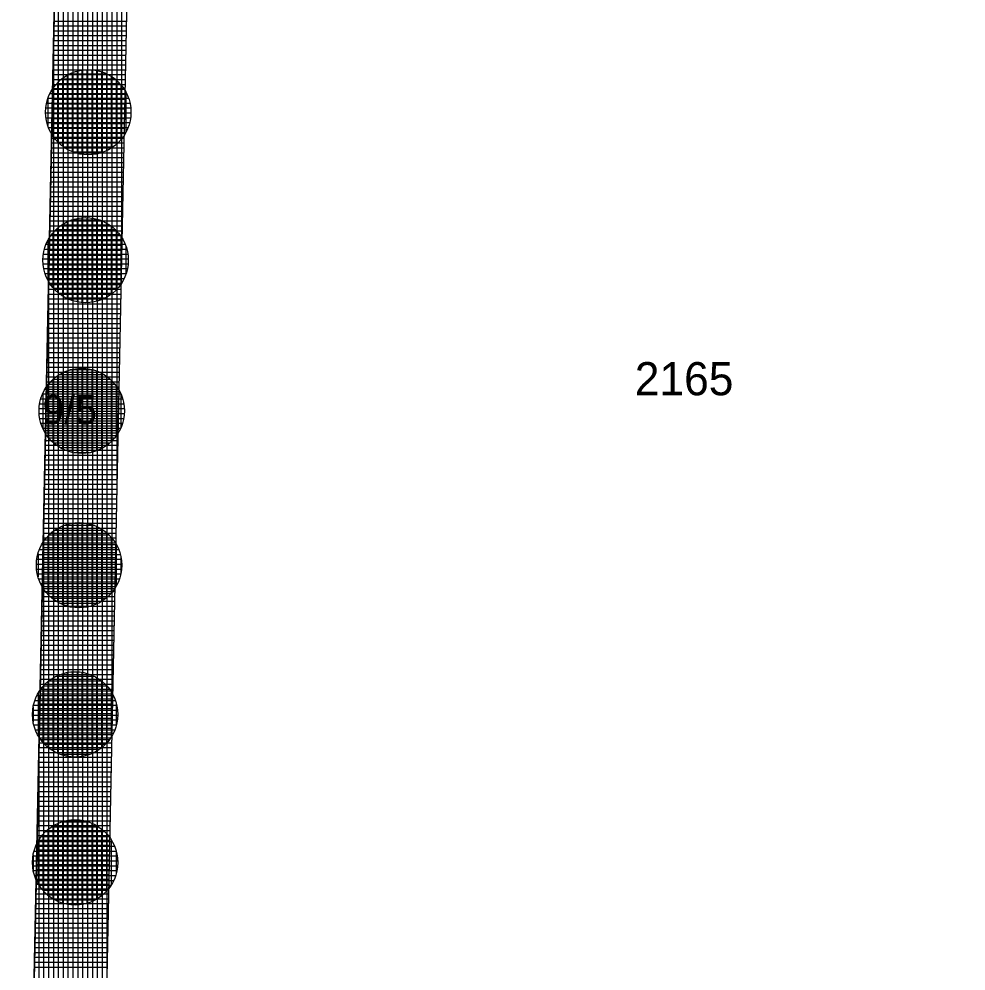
# Model space of a CAD drawing. Extents: x -566461 to -565198, y -1096301 to -1095707.
# Drawn here: x -565645.08 to -565606.25, y -1095978.77 to -1095939.73 of the extents above; entities that cross this region are included whole.
import ezdxf

# ---------------------------------------------------------------- set-up
doc = ezdxf.new("R2010")
doc.units = 0
for name, color, linetype in [('Vrstva 1', 7, 'Continuous'), ('Vrstva 18', 7, 'Continuous'), ('Vrstva 40', 7, 'Continuous'), ('Vrstva 43', 7, 'Continuous'), ('Vrstva 44', 7, 'Continuous')]:
    doc.layers.add(name, color=color, linetype=linetype)

msp = doc.modelspace()

# ---------------------------------------------------------------- linework, layer by layer
at = {"layer": 'Vrstva 1'}
for p, q in [((-565645.08, -1096008.78), (-565642.52, -1095885.6)), ((-565642.11, -1096010.51), (-565639.56, -1095885.89))]:
    msp.add_line(p, q, dxfattribs=at)
at = {"layer": 'Vrstva 43'}
for p, q in [((-565642.06, -1096008.067), (-565642.06, -1095870.575)), ((-565641.86, -1095998.292), (-565641.86, -1095870.594)), ((-565641.66, -1095988.518), (-565641.66, -1095870.614)), ((-565641.46, -1095978.744), (-565641.46, -1095870.633)), ((-565641.26, -1095968.97), (-565641.26, -1095870.653)), ((-565641.06, -1095959.196), (-565641.06, -1095870.672)), ((-565640.86, -1095949.422), (-565640.86, -1095870.692)), ((-565642.26, -1096010.423), (-565642.26, -1095872.986)), ((-565642.46, -1096010.306), (-565642.46, -1095882.689)), ((-565642.66, -1096010.19), (-565642.66, -1095892.336)), ((-565642.86, -1096010.073), (-565642.86, -1095901.96)), ((-565643.06, -1096009.957), (-565643.06, -1095911.583)), ((-565643.26, -1096009.84), (-565643.26, -1095921.207)), ((-565643.46, -1096009.724), (-565643.46, -1095930.83)), ((-565643.651, -1095940.01), (-565640.667, -1095940.01)), ((-565643.647, -1095939.81), (-565640.663, -1095939.81)), ((-565643.66, -1096009.607), (-565643.66, -1095940.454)), ((-565643.659, -1095940.41), (-565640.676, -1095940.41)), ((-565643.655, -1095940.21), (-565640.672, -1095940.21)), ((-565643.667, -1095940.81), (-565640.684, -1095940.81)), ((-565643.663, -1095940.61), (-565640.68, -1095940.61)), ((-565643.676, -1095941.21), (-565640.692, -1095941.21)), ((-565643.672, -1095941.01), (-565640.688, -1095941.01)), ((-565643.684, -1095941.61), (-565640.7, -1095941.61)), ((-565643.68, -1095941.41), (-565640.696, -1095941.41)), ((-565643.692, -1095942.01), (-565640.708, -1095942.01)), ((-565643.688, -1095941.81), (-565640.704, -1095941.81)), ((-565643.701, -1095942.41), (-565640.717, -1095942.41)), ((-565643.697, -1095942.21), (-565640.712, -1095942.21)), ((-565643.709, -1095942.81), (-565640.725, -1095942.81)), ((-565643.705, -1095942.61), (-565640.721, -1095942.61)), ((-565643.717, -1095943.21), (-565640.733, -1095943.21)), ((-565643.713, -1095943.01), (-565640.729, -1095943.01)), ((-565643.726, -1095943.61), (-565640.741, -1095943.61)), ((-565643.721, -1095943.41), (-565640.737, -1095943.41)), ((-565643.73, -1095943.81), (-565640.745, -1095943.81)), ((-565643.738, -1095944.21), (-565640.753, -1095944.21)), ((-565643.734, -1095944.01), (-565640.749, -1095944.01)), ((-565643.746, -1095944.61), (-565640.762, -1095944.61)), ((-565643.742, -1095944.41), (-565640.757, -1095944.41)), ((-565643.755, -1095945.01), (-565640.77, -1095945.01)), ((-565643.751, -1095944.81), (-565640.766, -1095944.81)), ((-565643.763, -1095945.41), (-565640.778, -1095945.41)), ((-565643.759, -1095945.21), (-565640.774, -1095945.21)), ((-565643.771, -1095945.81), (-565640.786, -1095945.81)), ((-565643.767, -1095945.61), (-565640.782, -1095945.61)), ((-565643.78, -1095946.21), (-565640.794, -1095946.21)), ((-565643.775, -1095946.01), (-565640.79, -1095946.01)), ((-565643.788, -1095946.61), (-565640.802, -1095946.61)), ((-565643.784, -1095946.41), (-565640.798, -1095946.41)), ((-565643.796, -1095947.01), (-565640.811, -1095947.01)), ((-565643.792, -1095946.81), (-565640.807, -1095946.81)), ((-565643.805, -1095947.41), (-565640.819, -1095947.41)), ((-565643.8, -1095947.21), (-565640.815, -1095947.21)), ((-565643.813, -1095947.81), (-565640.827, -1095947.81)), ((-565643.809, -1095947.61), (-565640.823, -1095947.61)), ((-565643.821, -1095948.21), (-565640.835, -1095948.21)), ((-565643.817, -1095948.01), (-565640.831, -1095948.01)), ((-565643.83, -1095948.61), (-565640.843, -1095948.61)), ((-565643.825, -1095948.41), (-565640.839, -1095948.41)), ((-565643.838, -1095949.01), (-565640.852, -1095949.01)), ((-565643.834, -1095948.81), (-565640.847, -1095948.81)), ((-565643.846, -1095949.41), (-565640.86, -1095949.41)), ((-565643.842, -1095949.21), (-565640.856, -1095949.21)), ((-565643.854, -1095949.81), (-565640.868, -1095949.81)), ((-565643.85, -1095949.61), (-565640.864, -1095949.61)), ((-565643.863, -1095950.21), (-565640.876, -1095950.21)), ((-565643.86, -1096009.491), (-565643.86, -1095950.077)), ((-565643.859, -1095950.01), (-565640.872, -1095950.01)), ((-565643.871, -1095950.61), (-565640.884, -1095950.61)), ((-565643.867, -1095950.41), (-565640.88, -1095950.41)), ((-565643.879, -1095951.01), (-565640.892, -1095951.01)), ((-565643.875, -1095950.81), (-565640.888, -1095950.81)), ((-565643.888, -1095951.41), (-565640.901, -1095951.41)), ((-565643.884, -1095951.21), (-565640.897, -1095951.21)), ((-565643.896, -1095951.81), (-565640.909, -1095951.81)), ((-565643.892, -1095951.61), (-565640.905, -1095951.61)), ((-565643.9, -1095952.01), (-565640.913, -1095952.01)), ((-565643.908, -1095952.41), (-565640.921, -1095952.41)), ((-565643.904, -1095952.21), (-565640.917, -1095952.21)), ((-565643.917, -1095952.81), (-565640.929, -1095952.81)), ((-565643.913, -1095952.61), (-565640.925, -1095952.61)), ((-565643.925, -1095953.21), (-565640.938, -1095953.21)), ((-565643.921, -1095953.01), (-565640.933, -1095953.01)), ((-565643.933, -1095953.61), (-565640.946, -1095953.61)), ((-565643.929, -1095953.41), (-565640.942, -1095953.41)), ((-565643.942, -1095954.01), (-565640.954, -1095954.01)), ((-565643.938, -1095953.81), (-565640.95, -1095953.81)), ((-565643.95, -1095954.41), (-565640.962, -1095954.41)), ((-565643.946, -1095954.21), (-565640.958, -1095954.21)), ((-565643.958, -1095954.81), (-565640.97, -1095954.81)), ((-565643.954, -1095954.61), (-565640.966, -1095954.61)), ((-565643.967, -1095955.21), (-565640.978, -1095955.21)), ((-565643.963, -1095955.01), (-565640.974, -1095955.01)), ((-565643.975, -1095955.61), (-565640.987, -1095955.61)), ((-565643.971, -1095955.41), (-565640.983, -1095955.41)), ((-565643.983, -1095956.01), (-565640.995, -1095956.01)), ((-565643.979, -1095955.81), (-565640.991, -1095955.81)), ((-565643.992, -1095956.41), (-565641.003, -1095956.41)), ((-565643.987, -1095956.21), (-565640.999, -1095956.21)), ((-565644, -1095956.81), (-565641.011, -1095956.81)), ((-565643.996, -1095956.61), (-565641.007, -1095956.61)), ((-565644.008, -1095957.21), (-565641.019, -1095957.21)), ((-565644.004, -1095957.01), (-565641.015, -1095957.01)), ((-565644.017, -1095957.61), (-565641.028, -1095957.61)), ((-565644.012, -1095957.41), (-565641.023, -1095957.41)), ((-565644.025, -1095958.01), (-565641.036, -1095958.01)), ((-565644.021, -1095957.81), (-565641.032, -1095957.81)), ((-565644.033, -1095958.41), (-565641.044, -1095958.41)), ((-565644.029, -1095958.21), (-565641.04, -1095958.21)), ((-565644.041, -1095958.81), (-565641.052, -1095958.81)), ((-565644.037, -1095958.61), (-565641.048, -1095958.61)), ((-565644.05, -1095959.21), (-565641.06, -1095959.21)), ((-565644.046, -1095959.01), (-565641.056, -1095959.01)), ((-565644.058, -1095959.61), (-565641.068, -1095959.61)), ((-565644.054, -1095959.41), (-565641.064, -1095959.41)), ((-565644.066, -1095960.01), (-565641.077, -1095960.01)), ((-565644.062, -1095959.81), (-565641.073, -1095959.81)), ((-565644.06, -1096009.374), (-565644.06, -1095959.701)), ((-565644.071, -1095960.21), (-565641.081, -1095960.21)), ((-565644.079, -1095960.61), (-565641.089, -1095960.61)), ((-565644.075, -1095960.41), (-565641.085, -1095960.41)), ((-565644.087, -1095961.01), (-565641.097, -1095961.01)), ((-565644.083, -1095960.81), (-565641.093, -1095960.81)), ((-565644.096, -1095961.41), (-565641.105, -1095961.41)), ((-565644.091, -1095961.21), (-565641.101, -1095961.21)), ((-565644.104, -1095961.81), (-565641.113, -1095961.81)), ((-565644.1, -1095961.61), (-565641.109, -1095961.61)), ((-565644.112, -1095962.21), (-565641.122, -1095962.21)), ((-565644.108, -1095962.01), (-565641.118, -1095962.01)), ((-565644.12, -1095962.61), (-565641.13, -1095962.61)), ((-565644.116, -1095962.41), (-565641.126, -1095962.41)), ((-565644.129, -1095963.01), (-565641.138, -1095963.01)), ((-565644.125, -1095962.81), (-565641.134, -1095962.81)), ((-565644.137, -1095963.41), (-565641.146, -1095963.41)), ((-565644.133, -1095963.21), (-565641.142, -1095963.21)), ((-565644.145, -1095963.81), (-565641.154, -1095963.81)), ((-565644.141, -1095963.61), (-565641.15, -1095963.61)), ((-565644.154, -1095964.21), (-565641.163, -1095964.21)), ((-565644.15, -1095964.01), (-565641.159, -1095964.01)), ((-565644.162, -1095964.61), (-565641.171, -1095964.61)), ((-565644.158, -1095964.41), (-565641.167, -1095964.41)), ((-565644.17, -1095965.01), (-565641.179, -1095965.01)), ((-565644.166, -1095964.81), (-565641.175, -1095964.81)), ((-565644.179, -1095965.41), (-565641.187, -1095965.41)), ((-565644.175, -1095965.21), (-565641.183, -1095965.21)), ((-565644.187, -1095965.81), (-565641.195, -1095965.81)), ((-565644.183, -1095965.61), (-565641.191, -1095965.61)), ((-565644.195, -1095966.21), (-565641.204, -1095966.21)), ((-565644.191, -1095966.01), (-565641.199, -1095966.01)), ((-565644.204, -1095966.61), (-565641.212, -1095966.61)), ((-565644.199, -1095966.41), (-565641.208, -1095966.41)), ((-565644.212, -1095967.01), (-565641.22, -1095967.01)), ((-565644.208, -1095966.81), (-565641.216, -1095966.81)), ((-565644.22, -1095967.41), (-565641.228, -1095967.41)), ((-565644.216, -1095967.21), (-565641.224, -1095967.21)), ((-565644.229, -1095967.81), (-565641.236, -1095967.81)), ((-565644.224, -1095967.61), (-565641.232, -1095967.61)), ((-565644.237, -1095968.21), (-565641.244, -1095968.21)), ((-565644.233, -1095968.01), (-565641.24, -1095968.01)), ((-565644.241, -1095968.41), (-565641.249, -1095968.41)), ((-565644.249, -1095968.81), (-565641.257, -1095968.81)), ((-565644.245, -1095968.61), (-565641.253, -1095968.61)), ((-565644.26, -1096009.258), (-565644.26, -1095969.324)), ((-565644.258, -1095969.21), (-565641.265, -1095969.21)), ((-565644.253, -1095969.01), (-565641.261, -1095969.01)), ((-565644.266, -1095969.61), (-565641.273, -1095969.61)), ((-565644.262, -1095969.41), (-565641.269, -1095969.41)), ((-565644.274, -1095970.01), (-565641.281, -1095970.01)), ((-565644.27, -1095969.81), (-565641.277, -1095969.81)), ((-565644.283, -1095970.41), (-565641.289, -1095970.41)), ((-565644.278, -1095970.21), (-565641.285, -1095970.21)), ((-565644.291, -1095970.81), (-565641.298, -1095970.81)), ((-565644.287, -1095970.61), (-565641.294, -1095970.61)), ((-565644.299, -1095971.21), (-565641.306, -1095971.21)), ((-565644.295, -1095971.01), (-565641.302, -1095971.01)), ((-565644.308, -1095971.61), (-565641.314, -1095971.61)), ((-565644.303, -1095971.41), (-565641.31, -1095971.41)), ((-565644.316, -1095972.01), (-565641.322, -1095972.01)), ((-565644.312, -1095971.81), (-565641.318, -1095971.81)), ((-565644.324, -1095972.41), (-565641.33, -1095972.41)), ((-565644.32, -1095972.21), (-565641.326, -1095972.21)), ((-565644.332, -1095972.81), (-565641.339, -1095972.81)), ((-565644.328, -1095972.61), (-565641.334, -1095972.61)), ((-565644.341, -1095973.21), (-565641.347, -1095973.21)), ((-565644.337, -1095973.01), (-565641.343, -1095973.01)), ((-565644.349, -1095973.61), (-565641.355, -1095973.61)), ((-565644.345, -1095973.41), (-565641.351, -1095973.41)), ((-565644.357, -1095974.01), (-565641.363, -1095974.01)), ((-565644.353, -1095973.81), (-565641.359, -1095973.81)), ((-565644.366, -1095974.41), (-565641.371, -1095974.41)), ((-565644.362, -1095974.21), (-565641.367, -1095974.21)), ((-565644.374, -1095974.81), (-565641.379, -1095974.81)), ((-565644.37, -1095974.61), (-565641.375, -1095974.61)), ((-565644.382, -1095975.21), (-565641.388, -1095975.21)), ((-565644.378, -1095975.01), (-565641.384, -1095975.01)), ((-565644.391, -1095975.61), (-565641.396, -1095975.61)), ((-565644.386, -1095975.41), (-565641.392, -1095975.41)), ((-565644.399, -1095976.01), (-565641.404, -1095976.01)), ((-565644.395, -1095975.81), (-565641.4, -1095975.81)), ((-565644.407, -1095976.41), (-565641.412, -1095976.41)), ((-565644.403, -1095976.21), (-565641.408, -1095976.21)), ((-565644.411, -1095976.61), (-565641.416, -1095976.61)), ((-565644.42, -1095977.01), (-565641.425, -1095977.01)), ((-565644.416, -1095976.81), (-565641.42, -1095976.81)), ((-565644.428, -1095977.41), (-565641.433, -1095977.41)), ((-565644.424, -1095977.21), (-565641.429, -1095977.21)), ((-565644.436, -1095977.81), (-565641.441, -1095977.81)), ((-565644.432, -1095977.61), (-565641.437, -1095977.61)), ((-565644.445, -1095978.21), (-565641.449, -1095978.21)), ((-565644.441, -1095978.01), (-565641.445, -1095978.01)), ((-565644.453, -1095978.61), (-565641.457, -1095978.61)), ((-565644.449, -1095978.41), (-565641.453, -1095978.41))]:
    msp.add_line(p, q, dxfattribs=at)
msp.add_lwpolyline([(-565639.56, -1095885.89), (-565630.78, -1095886.75), (-565609.49, -1095886.27), (-565595.88, -1095884.74), (-565585.92, -1095883.62), (-565568.01, -1095880.69), (-565521.32, -1095878.21), (-565519.36, -1095863.08), (-565522.03, -1095863.23), (-565569.62, -1095865.76), (-565587.97, -1095868.76), (-565610.5, -1095871.29), (-565630.22, -1095871.73), (-565642.21, -1095870.56), (-565642.52, -1095885.6), (-565645.08, -1096008.78), (-565642.11, -1096010.51)], close=True, dxfattribs=at)
at = {"layer": 'Vrstva 44'}
for p, q in [((-565643.1, -1095942.028), (-565643.1, -1095945.072)), ((-565641.45, -1095941.99), (-565643.032, -1095941.99)), ((-565642.9, -1095941.931), (-565642.9, -1095945.17)), ((-565642.7, -1095941.862), (-565642.7, -1095945.238)), ((-565642.5, -1095941.821), (-565642.5, -1095945.279)), ((-565642.3, -1095941.803), (-565642.3, -1095945.298)), ((-565642.1, -1095941.807), (-565642.1, -1095945.293)), ((-565641.9, -1095941.834), (-565641.9, -1095945.265)), ((-565641.7, -1095941.886), (-565641.7, -1095945.213)), ((-565641.5, -1095941.966), (-565641.5, -1095945.135)), ((-565640.932, -1095942.39), (-565643.55, -1095942.39)), ((-565643.5, -1095942.338), (-565643.5, -1095944.762)), ((-565641.139, -1095942.19), (-565643.339, -1095942.19)), ((-565643.3, -1095942.158), (-565643.3, -1095944.941)), ((-565641.3, -1095942.075), (-565641.3, -1095945.024)), ((-565641.1, -1095942.224), (-565641.1, -1095944.876)), ((-565640.9, -1095942.425), (-565640.9, -1095944.673)), ((-565640.666, -1095942.79), (-565643.815, -1095942.79)), ((-565640.778, -1095942.59), (-565643.701, -1095942.59)), ((-565643.7, -1095942.589), (-565643.7, -1095944.512)), ((-565640.7, -1095942.72), (-565640.7, -1095944.377)), ((-565640.528, -1095943.19), (-565643.951, -1095943.19)), ((-565643.9, -1095943.001), (-565643.9, -1095944.102)), ((-565640.583, -1095942.99), (-565643.897, -1095942.99)), ((-565640.492, -1095943.59), (-565643.988, -1095943.59)), ((-565640.499, -1095943.39), (-565643.981, -1095943.39)), ((-565640.5, -1095943.378), (-565640.5, -1095943.72)), ((-565640.508, -1095943.79), (-565643.973, -1095943.79)), ((-565640.547, -1095943.99), (-565643.932, -1095943.99)), ((-565640.613, -1095944.19), (-565643.867, -1095944.19)), ((-565640.707, -1095944.39), (-565643.774, -1095944.39)), ((-565640.833, -1095944.59), (-565643.646, -1095944.59)), ((-565641.008, -1095944.79), (-565643.473, -1095944.79)), ((-565641.249, -1095944.99), (-565643.231, -1095944.99)), ((-565641.63, -1095945.19), (-565642.846, -1095945.19)), ((-565642.7, -1095947.907), (-565642.7, -1095951.333)), ((-565642.5, -1095947.877), (-565642.5, -1095951.362)), ((-565642.3, -1095947.872), (-565642.3, -1095951.367)), ((-565642.1, -1095947.89), (-565642.1, -1095951.351)), ((-565641.357, -1095948.18), (-565643.341, -1095948.18)), ((-565643.3, -1095948.152), (-565643.3, -1095951.09)), ((-565643.1, -1095948.04), (-565643.1, -1095951.199)), ((-565641.745, -1095947.98), (-565642.958, -1095947.98)), ((-565642.9, -1095947.961), (-565642.9, -1095951.279)), ((-565641.9, -1095947.931), (-565641.9, -1095951.311)), ((-565641.7, -1095947.996), (-565641.7, -1095951.243)), ((-565641.5, -1095948.092), (-565641.5, -1095951.148)), ((-565641.3, -1095948.222), (-565641.3, -1095951.02)), ((-565640.945, -1095948.58), (-565643.757, -1095948.58)), ((-565643.7, -1095948.509), (-565643.7, -1095950.731)), ((-565641.116, -1095948.38), (-565643.582, -1095948.38)), ((-565643.5, -1095948.303), (-565643.5, -1095950.936)), ((-565641.1, -1095948.397), (-565641.1, -1095950.842)), ((-565640.9, -1095948.641), (-565640.9, -1095950.596)), ((-565640.723, -1095948.98), (-565643.977, -1095948.98)), ((-565643.9, -1095948.812), (-565643.9, -1095950.428)), ((-565640.815, -1095948.78), (-565643.883, -1095948.78)), ((-565640.7, -1095949.041), (-565640.7, -1095950.199)), ((-565640.618, -1095949.38), (-565644.083, -1095949.38)), ((-565640.658, -1095949.18), (-565644.043, -1095949.18)), ((-565640.601, -1095949.58), (-565644.098, -1095949.58)), ((-565640.609, -1095949.78), (-565644.091, -1095949.78)), ((-565640.639, -1095949.98), (-565644.061, -1095949.98)), ((-565640.694, -1095950.18), (-565644.008, -1095950.18)), ((-565640.774, -1095950.38), (-565643.925, -1095950.38)), ((-565640.889, -1095950.58), (-565643.811, -1095950.58)), ((-565641.041, -1095950.78), (-565643.659, -1095950.78)), ((-565641.252, -1095950.98), (-565643.45, -1095950.98)), ((-565641.56, -1095951.18), (-565643.142, -1095951.18)), ((-565643.1, -1095954.154), (-565643.1, -1095957.446)), ((-565642.025, -1095954.12), (-565642.997, -1095954.12)), ((-565642.9, -1095954.096), (-565642.9, -1095957.506)), ((-565642.7, -1095954.062), (-565642.7, -1095957.539)), ((-565642.5, -1095954.051), (-565642.5, -1095957.548)), ((-565642.3, -1095954.063), (-565642.3, -1095957.535)), ((-565642.1, -1095954.101), (-565642.1, -1095957.5)), ((-565641.319, -1095954.52), (-565643.703, -1095954.52)), ((-565643.7, -1095954.517), (-565643.7, -1095957.082)), ((-565643.5, -1095954.359), (-565643.5, -1095957.241)), ((-565641.579, -1095954.32), (-565643.443, -1095954.32)), ((-565643.3, -1095954.239), (-565643.3, -1095957.361)), ((-565641.9, -1095954.162), (-565641.9, -1095957.44)), ((-565641.7, -1095954.25), (-565641.7, -1095957.349)), ((-565641.5, -1095954.373), (-565641.5, -1095957.227)), ((-565641.3, -1095954.537), (-565641.3, -1095957.062)), ((-565640.999, -1095954.92), (-565644.022, -1095954.92)), ((-565643.9, -1095954.739), (-565643.9, -1095956.86)), ((-565641.135, -1095954.72), (-565643.885, -1095954.72)), ((-565641.1, -1095954.766), (-565641.1, -1095956.835)), ((-565640.829, -1095955.32), (-565644.191, -1095955.32)), ((-565640.898, -1095955.12), (-565644.12, -1095955.12)), ((-565644.1, -1095955.07), (-565644.1, -1095956.53)), ((-565640.9, -1095955.116), (-565640.9, -1095956.481)), ((-565640.784, -1095955.52), (-565644.237, -1095955.52)), ((-565640.763, -1095955.72), (-565644.257, -1095955.72)), ((-565640.764, -1095955.92), (-565644.254, -1095955.92)), ((-565640.791, -1095956.12), (-565644.228, -1095956.12)), ((-565640.841, -1095956.32), (-565644.179, -1095956.32)), ((-565640.917, -1095956.52), (-565644.105, -1095956.52)), ((-565641.022, -1095956.72), (-565643.996, -1095956.72)), ((-565641.168, -1095956.92), (-565643.853, -1095956.92)), ((-565641.363, -1095957.12), (-565643.656, -1095957.12)), ((-565641.646, -1095957.32), (-565643.373, -1095957.32)), ((-565642.194, -1095957.52), (-565642.822, -1095957.52)), ((-565642.7, -1095960.384), (-565642.7, -1095963.877)), ((-565642.5, -1095960.386), (-565642.5, -1095963.876)), ((-565643.7, -1095960.754), (-565643.7, -1095963.507)), ((-565641.614, -1095960.7), (-565643.625, -1095960.7)), ((-565643.5, -1095960.619), (-565643.5, -1095963.64)), ((-565643.3, -1095960.519), (-565643.3, -1095963.741)), ((-565641.988, -1095960.5), (-565643.256, -1095960.5)), ((-565643.1, -1095960.448), (-565643.1, -1095963.812)), ((-565642.9, -1095960.404), (-565642.9, -1095963.856)), ((-565642.3, -1095960.411), (-565642.3, -1095963.849)), ((-565642.1, -1095960.459), (-565642.1, -1095963.799)), ((-565641.9, -1095960.537), (-565641.9, -1095963.723)), ((-565641.7, -1095960.643), (-565641.7, -1095963.618)), ((-565641.5, -1095960.786), (-565641.5, -1095963.472)), ((-565641.207, -1095961.1), (-565644.035, -1095961.1)), ((-565643.9, -1095960.939), (-565643.9, -1095963.321)), ((-565641.376, -1095960.9), (-565643.862, -1095960.9)), ((-565641.3, -1095960.983), (-565641.3, -1095963.277)), ((-565640.989, -1095961.5), (-565644.251, -1095961.5)), ((-565641.08, -1095961.3), (-565644.158, -1095961.3)), ((-565644.1, -1095961.199), (-565644.1, -1095963.06)), ((-565641.1, -1095961.265), (-565641.1, -1095962.994)), ((-565640.886, -1095961.9), (-565644.354, -1095961.9)), ((-565640.925, -1095961.7), (-565644.316, -1095961.7)), ((-565644.3, -1095961.647), (-565644.3, -1095962.613)), ((-565640.9, -1095961.818), (-565640.9, -1095962.446)), ((-565640.871, -1095962.1), (-565644.368, -1095962.1)), ((-565640.88, -1095962.3), (-565644.36, -1095962.3)), ((-565640.912, -1095962.5), (-565644.329, -1095962.5)), ((-565640.967, -1095962.7), (-565644.274, -1095962.7)), ((-565641.049, -1095962.9), (-565644.189, -1095962.9)), ((-565641.166, -1095963.1), (-565644.075, -1095963.1)), ((-565641.319, -1095963.3), (-565643.919, -1095963.3)), ((-565641.534, -1095963.5), (-565643.709, -1095963.5)), ((-565641.848, -1095963.7), (-565643.39, -1095963.7)), ((-565643.3, -1095966.581), (-565643.3, -1095969.92)), ((-565643.1, -1095966.53), (-565643.1, -1095969.969)), ((-565642.9, -1095966.505), (-565642.9, -1095969.994)), ((-565642.7, -1095966.504), (-565642.7, -1095969.997)), ((-565642.5, -1095966.525), (-565642.5, -1095969.977)), ((-565642.3, -1095966.569), (-565642.3, -1095969.932)), ((-565642.1, -1095966.638), (-565642.1, -1095969.86)), ((-565643.9, -1095966.908), (-565643.9, -1095969.593)), ((-565641.679, -1095966.89), (-565643.879, -1095966.89)), ((-565643.7, -1095966.762), (-565643.7, -1095969.737)), ((-565641.99, -1095966.69), (-565643.572, -1095966.69)), ((-565643.5, -1095966.657), (-565643.5, -1095969.843)), ((-565641.9, -1095966.74), (-565641.9, -1095969.761)), ((-565641.7, -1095966.875), (-565641.7, -1095969.625)), ((-565644.3, -1095967.385), (-565644.3, -1095969.117)), ((-565641.318, -1095967.29), (-565644.241, -1095967.29)), ((-565644.1, -1095967.102), (-565644.1, -1095969.398)), ((-565641.472, -1095967.09), (-565644.09, -1095967.09)), ((-565641.5, -1095967.06), (-565641.5, -1095969.442)), ((-565641.3, -1095967.32), (-565641.3, -1095969.182)), ((-565641.123, -1095967.69), (-565644.437, -1095967.69)), ((-565641.206, -1095967.49), (-565644.355, -1095967.49)), ((-565641.1, -1095967.767), (-565641.1, -1095968.735)), ((-565641.039, -1095968.09), (-565644.521, -1095968.09)), ((-565644.5, -1095967.937), (-565644.5, -1095968.562)), ((-565641.068, -1095967.89), (-565644.491, -1095967.89)), ((-565641.032, -1095968.29), (-565644.528, -1095968.29)), ((-565641.048, -1095968.49), (-565644.513, -1095968.49)), ((-565641.087, -1095968.69), (-565644.472, -1095968.69)), ((-565641.153, -1095968.89), (-565644.407, -1095968.89)), ((-565641.247, -1095969.09), (-565644.314, -1095969.09)), ((-565641.373, -1095969.29), (-565644.186, -1095969.29)), ((-565641.548, -1095969.49), (-565644.013, -1095969.49)), ((-565641.789, -1095969.69), (-565643.771, -1095969.69)), ((-565642.17, -1095969.89), (-565643.386, -1095969.89)), ((-565641.801, -1095972.87), (-565643.757, -1095972.87)), ((-565643.7, -1095972.832), (-565643.7, -1095975.807)), ((-565643.5, -1095972.727), (-565643.5, -1095975.913)), ((-565642.203, -1095972.67), (-565643.358, -1095972.67)), ((-565643.3, -1095972.651), (-565643.3, -1095975.99)), ((-565643.1, -1095972.6), (-565643.1, -1095976.039)), ((-565642.9, -1095972.575), (-565642.9, -1095976.064)), ((-565642.7, -1095972.574), (-565642.7, -1095976.067)), ((-565642.5, -1095972.595), (-565642.5, -1095976.047)), ((-565642.3, -1095972.639), (-565642.3, -1095976.002)), ((-565642.1, -1095972.708), (-565642.1, -1095975.93)), ((-565641.9, -1095972.81), (-565641.9, -1095975.831)), ((-565641.382, -1095973.27), (-565644.179, -1095973.27)), ((-565644.1, -1095973.172), (-565644.1, -1095975.468)), ((-565641.556, -1095973.07), (-565644.003, -1095973.07)), ((-565643.9, -1095972.978), (-565643.9, -1095975.663)), ((-565641.7, -1095972.945), (-565641.7, -1095975.695)), ((-565641.5, -1095973.13), (-565641.5, -1095975.512)), ((-565641.157, -1095973.67), (-565644.403, -1095973.67)), ((-565641.251, -1095973.47), (-565644.308, -1095973.47)), ((-565644.3, -1095973.455), (-565644.3, -1095975.187)), ((-565641.3, -1095973.39), (-565641.3, -1095975.252)), ((-565644.5, -1095974.007), (-565644.5, -1095974.632)), ((-565641.091, -1095973.87), (-565644.47, -1095973.87)), ((-565641.1, -1095973.837), (-565641.1, -1095974.805)), ((-565641.031, -1095974.27), (-565644.528, -1095974.27)), ((-565641.049, -1095974.07), (-565644.511, -1095974.07)), ((-565641.038, -1095974.47), (-565644.522, -1095974.47)), ((-565641.067, -1095974.67), (-565644.493, -1095974.67)), ((-565641.121, -1095974.87), (-565644.441, -1095974.87)), ((-565641.2, -1095975.07), (-565644.36, -1095975.07)), ((-565641.312, -1095975.27), (-565644.247, -1095975.27)), ((-565641.463, -1095975.47), (-565644.098, -1095975.47)), ((-565641.67, -1095975.67), (-565643.892, -1095975.67)), ((-565641.971, -1095975.87), (-565643.592, -1095975.87))]:
    msp.add_line(p, q, dxfattribs=at)
for centre in [(-565642.24, -1095943.55), (-565642.35, -1095949.62), (-565642.51, -1095955.8), (-565642.62, -1095962.13), (-565642.78, -1095968.25), (-565642.78, -1095974.32)]:
    msp.add_circle(centre, 1.75, dxfattribs=at)

# ---------------------------------------------------------------- texts
at = {"layer": 'Vrstva 18'}
msp.add_text('2165', height=1.36, dxfattribs=at).set_placement((-565619.832, -1095955.16))
at = {"layer": 'Vrstva 40'}
msp.add_text('9/5', height=1.2, dxfattribs=at).set_placement((-565644.12, -1095956.35))

doc.saveas('drawing.dxf')
